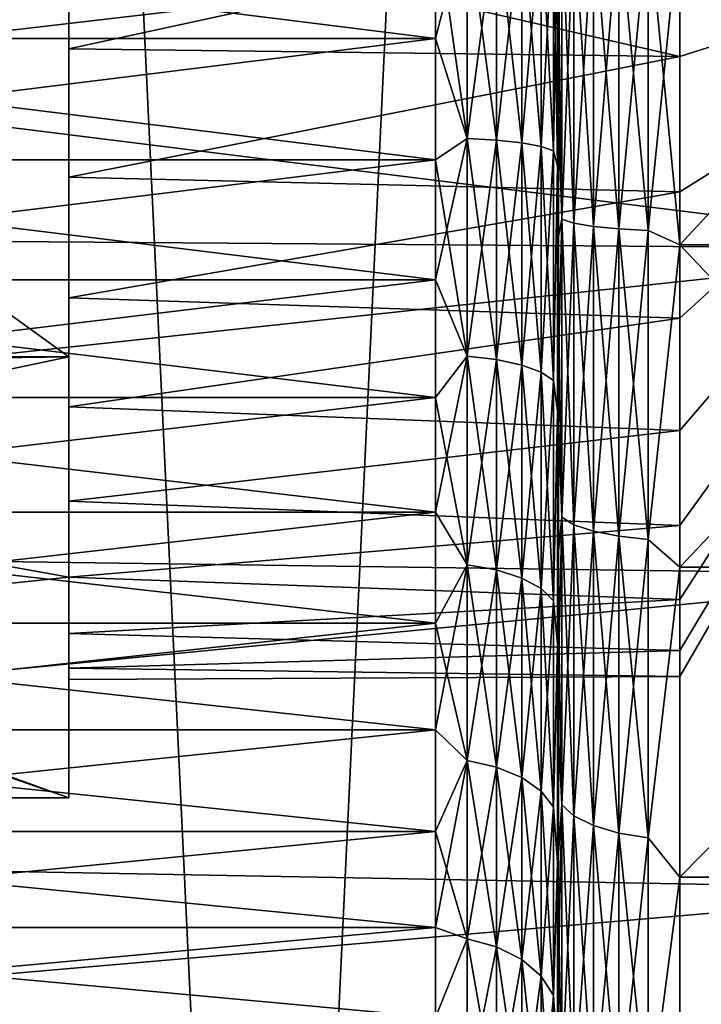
# Model space of a CAD drawing. Header units: metres. Extents: x -109 to 109, y -78 to 121.
# Tile 300 of 656: x -86.08 to -84.96, y 102.24 to 103.86. Entities that reach past the tile are written whole.
import ezdxf

# ---------------------------------------------------------------- set-up
doc = ezdxf.new("R2010")
doc.units = ezdxf.units.M
doc.layers.add('solid_508554_SW0001', color=7, linetype='CONTINUOUS')

msp = doc.modelspace()

# ---------------------------------------------------------------- linework, layer by layer
at = {"layer": 'solid_508554_SW0001'}
for points in [[(-86.160873, 109.825623, -23.301292), (-86.160873, 89.525627, -23.301289), (-85.198685, 89.525627, -22.339108)], [(-86.160873, 109.825623, -23.301292), (-85.198685, 89.525627, -22.339108), (-85.198708, 109.825623, -22.339127)], [(-85.198708, 109.825623, -41.660873), (-85.198685, 89.525627, -41.660892), (-86.160873, 89.525627, -40.698711)], [(-85.198708, 109.825623, -41.660873), (-86.160873, 89.525627, -40.698711), (-86.160873, 109.825623, -40.698708)], [(-85.198708, 109.825623, -22.339127), (-85.198685, 89.525627, -22.339108), (-84.141197, 89.525627, -21.482773)], [(-85.198708, 109.825623, -22.339127), (-84.141197, 89.525627, -21.482773), (-84.141228, 109.825623, -21.482794)], [(-84.141228, 109.825623, -42.517204), (-85.198685, 89.525627, -41.660892), (-85.198708, 109.825623, -41.660873)], [(-84.141228, 109.825623, -42.517204), (-84.141197, 89.525627, -42.517227), (-85.198685, 89.525627, -41.660892)], [(-86, 103.30394, -33.25), (-86, 104.025627, -33.25), (-88, 104.747314, -33.25)], [(-86, 104.747314, -30.75), (-86, 104.025627, -30.75), (-88, 103.30394, -30.75)], [(-86, 104.747314, -30.75), (-88, 103.30394, -30.75), (-88, 104.747314, -30.75)], [(-88, 103.30394, -33.25), (-86, 103.30394, -33.25), (-88, 104.747314, -33.25)], [(-88.879906, 103.513763, -35.967113), (-84.5, 103.480965, -35.962746), (-84.5, 104.025627, -36)], [(-88.869316, 104.025627, -36), (-88.879906, 103.513763, -35.967113), (-84.5, 104.025627, -36)], [(-88.879906, 103.513763, -28.032887), (-88.869316, 104.025627, -28), (-84.5, 103.480965, -28.037254)], [(-88.869316, 104.025627, -28), (-84.5, 104.025627, -28), (-84.5, 103.480965, -28.037254)], [(-86, 103.30394, -30.75), (-88, 103.30394, -30.75), (-86, 104.025627, -30.75)], [(-85.400002, 103.825554, -34.542141), (-87, 104.025627, -34.549999), (-85.400002, 104.025627, -34.549999)], [(-85.400002, 103.825554, -34.542141), (-87, 103.825554, -34.542141), (-87, 104.025627, -34.549999)], [(-85.400002, 104.025627, -29.450001), (-87, 104.025627, -29.450001), (-87, 103.825554, -29.457861)], [(-85.400002, 103.825554, -29.457861), (-85.400002, 104.025627, -29.450001), (-87, 103.825554, -29.457861)], [(-86, 103.808563, -33.23101), (-85, 104.025627, -33.25), (-86, 104.025627, -33.25)], [(-86, 103.30394, -33.25), (-86, 103.808563, -33.23101), (-86, 104.025627, -33.25)], [(-85, 103.795914, -30.771288), (-86, 104.025627, -30.75), (-85, 104.025627, -30.75)], [(-85, 103.795914, -30.771288), (-86, 103.808563, -30.76899), (-86, 104.025627, -30.75)], [(-86, 103.30394, -30.75), (-86, 104.025627, -30.75), (-86, 103.808563, -30.76899)], [(-85, 103.795914, -33.22871), (-85, 104.025627, -33.25), (-86, 103.808563, -33.23101)], [(-85.348236, 103.661751, -34.530788), (-85.400002, 103.825554, -34.542141), (-85.400002, 104.025627, -34.549999)], [(-85.348236, 103.661751, -34.530788), (-85.400002, 104.025627, -34.549999), (-85.348236, 104.025627, -34.556816)], [(-85.348236, 104.025627, -29.443186), (-85.400002, 104.025627, -29.450001), (-85.400002, 103.825554, -29.457861)], [(-85.348236, 103.661751, -29.46921), (-85.348236, 104.025627, -29.443186), (-85.400002, 103.825554, -29.457861)], [(-85.348236, 103.661751, -29.46921), (-85.299957, 104.025627, -29.42318), (-85.348236, 104.025627, -29.443186)], [(-85.348236, 103.661751, -29.46921), (-85.299957, 103.658905, -29.449408), (-85.299957, 104.025627, -29.42318)], [(-85.299957, 103.658905, -34.550594), (-85.348236, 104.025627, -34.556816), (-85.299957, 104.025627, -34.57682)], [(-85.348236, 103.661751, -34.530788), (-85.348236, 104.025627, -34.556816), (-85.299957, 103.658905, -34.550594)], [(-85.299957, 103.658905, -29.449408), (-85.258507, 104.025627, -29.391348), (-85.299957, 104.025627, -29.42318)], [(-85.299957, 103.658905, -29.449408), (-85.258507, 103.654373, -29.4179), (-85.258507, 104.025627, -29.391348)], [(-85.258507, 103.654373, -34.5821), (-85.299957, 104.025627, -34.57682), (-85.258507, 104.025627, -34.608654)], [(-85.299957, 103.658905, -34.550594), (-85.299957, 104.025627, -34.57682), (-85.258507, 103.654373, -34.5821)], [(-85.258507, 103.654373, -29.4179), (-85.226715, 104.025627, -29.349863), (-85.258507, 104.025627, -29.391348)], [(-85.258507, 103.654373, -29.4179), (-85.226715, 103.648476, -29.376839), (-85.226715, 104.025627, -29.349863)], [(-85.226715, 103.648476, -34.623161), (-85.258507, 104.025627, -34.608654), (-85.226715, 104.025627, -34.650135)], [(-85.258507, 103.654373, -34.5821), (-85.258507, 104.025627, -34.608654), (-85.226715, 103.648476, -34.623161)], [(-85.226715, 103.648476, -29.376839), (-85.206764, 104.025627, -29.301561), (-85.226715, 104.025627, -29.349863)], [(-85.226715, 103.648476, -29.376839), (-85.206764, 103.641602, -29.329027), (-85.206764, 104.025627, -29.301561)], [(-85.206764, 103.641602, -34.670971), (-85.226715, 104.025627, -34.650135), (-85.206764, 104.025627, -34.698437)], [(-85.226715, 103.648476, -34.623161), (-85.226715, 104.025627, -34.650135), (-85.206764, 103.641602, -34.670971)], [(-85.206764, 104.025627, -34.698437), (-85.199997, 104.025627, -34.75), (-85.199997, 103.616631, -34.719414)], [(-85.206764, 103.641602, -34.670971), (-85.206764, 104.025627, -34.698437), (-85.199997, 103.616631, -34.719414)], [(-85.206764, 103.641602, -29.329027), (-85.199997, 103.616653, -29.280581), (-85.199997, 104.025627, -29.25)], [(-85.206764, 103.641602, -29.329027), (-85.199997, 104.025627, -29.25), (-85.206764, 104.025627, -29.301561)], [(-85.199997, 103.616653, -29.280581), (-85.199997, 103.759346, -28.259468), (-85.199997, 104.025627, -28.25)], [(-85.193237, 104.025627, -28.198439), (-85.199997, 104.025627, -28.25), (-85.199997, 103.759346, -28.259468)], [(-85.199997, 104.025627, -29.25), (-85.199997, 103.616653, -29.280581), (-85.199997, 104.025627, -28.25)], [(-85.193237, 103.529419, -28.230961), (-85.193237, 104.025627, -28.198439), (-85.199997, 103.759346, -28.259468)], [(-85.199997, 104.025627, -34.75), (-85.199997, 104.025627, -35.75), (-85.199997, 103.759354, -35.740532)], [(-85.193237, 103.529419, -35.769039), (-85.199997, 103.759354, -35.740532), (-85.199997, 104.025627, -35.75)], [(-85.199997, 103.616631, -34.719414), (-85.199997, 104.025627, -34.75), (-85.199997, 103.759354, -35.740532)], [(-85.193237, 103.529419, -35.769039), (-85.199997, 104.025627, -35.75), (-85.193237, 104.025627, -35.801563)], [(-85.193237, 103.529419, -28.230961), (-85.173286, 104.025627, -28.150137), (-85.193237, 104.025627, -28.198439)], [(-85.193237, 103.529419, -28.230961), (-85.173286, 103.523117, -28.183073), (-85.173286, 104.025627, -28.150137)], [(-85.173286, 103.523117, -35.816929), (-85.193237, 104.025627, -35.801563), (-85.173286, 104.025627, -35.849865)], [(-85.193237, 103.529419, -35.769039), (-85.193237, 104.025627, -35.801563), (-85.173286, 103.523117, -35.816929)], [(-85.173286, 103.523117, -28.183073), (-85.141495, 104.025627, -28.108652), (-85.173286, 104.025627, -28.150137)], [(-85.173286, 103.523117, -28.183073), (-85.141495, 103.5177, -28.141943), (-85.141495, 104.025627, -28.108652)], [(-85.141495, 103.5177, -35.858055), (-85.173286, 104.025627, -35.849865), (-85.141495, 104.025627, -35.891346)], [(-85.173286, 103.523117, -35.816929), (-85.173286, 104.025627, -35.849865), (-85.141495, 103.5177, -35.858055)], [(-85.141495, 103.5177, -28.141943), (-85.100044, 104.025627, -28.07682), (-85.141495, 104.025627, -28.108652)], [(-85.141495, 103.5177, -28.141943), (-85.100044, 103.51355, -28.110384), (-85.100044, 104.025627, -28.07682)], [(-85.100044, 103.51355, -35.889614), (-85.141495, 104.025627, -35.891346), (-85.100044, 104.025627, -35.92318)], [(-85.141495, 103.5177, -35.858055), (-85.141495, 104.025627, -35.891346), (-85.100044, 103.51355, -35.889614)], [(-85.100044, 103.51355, -28.110384), (-85.051765, 104.025627, -28.056814), (-85.100044, 104.025627, -28.07682)], [(-85.100044, 103.51355, -28.110384), (-85.051765, 103.510941, -28.090549), (-85.051765, 104.025627, -28.056814)], [(-85.051765, 103.510941, -35.909451), (-85.100044, 104.025627, -35.92318), (-85.051765, 104.025627, -35.943184)], [(-85.100044, 103.51355, -35.889614), (-85.100044, 104.025627, -35.92318), (-85.051765, 103.510941, -35.909451)], [(-85.051765, 103.510941, -28.090549), (-85, 103.48777, -28.08679), (-85, 104.025627, -28.049999)], [(-85.051765, 103.510941, -28.090549), (-85, 104.025627, -28.049999), (-85.051765, 104.025627, -28.056814)], [(-85.051765, 104.025627, -35.943184), (-85, 104.025627, -35.950001), (-85, 103.48777, -35.913208)], [(-85.051765, 103.510941, -35.909451), (-85.051765, 104.025627, -35.943184), (-85, 103.48777, -35.913208)], [(-85, 103.48777, -28.08679), (-84.5, 104.025627, -28.049999), (-85, 104.025627, -28.049999)], [(-85, 103.48777, -28.08679), (-84.5, 103.48777, -28.08679), (-84.5, 104.025627, -28.049999)], [(-85, 104.025627, -35.950001), (-84.5, 104.025627, -35.950001), (-84.5, 103.48777, -35.913208)], [(-85, 103.48777, -35.913208), (-85, 104.025627, -35.950001), (-84.5, 103.48777, -35.913208)], [(-85, 103.795914, -30.771288), (-85, 104.025627, -30.75), (-84.278313, 104.025627, -32)], [(-85, 103.795914, -33.22871), (-84.278313, 104.025627, -32), (-85, 104.025627, -33.25)], [(-85, 103.574051, -33.165581), (-84.278313, 104.025627, -32), (-85, 103.795914, -33.22871)], [(-85, 103.367577, -33.062763), (-84.278313, 104.025627, -32), (-85, 103.574051, -33.165581)], [(-85, 103.183502, -32.923756), (-84.278313, 104.025627, -32), (-85, 103.367577, -33.062763)], [(-85, 103.028091, -32.753281), (-84.278313, 104.025627, -32), (-85, 103.183502, -32.923756)], [(-85, 102.906662, -32.557152), (-84.278313, 104.025627, -32), (-85, 103.028091, -32.753281)], [(-85, 102.823334, -32.342056), (-84.278313, 104.025627, -32), (-85, 102.906662, -32.557152)], [(-85, 102.78096, -32.115326), (-84.278313, 104.025627, -32), (-85, 102.823334, -32.342056)], [(-85, 102.78096, -31.884674), (-84.278313, 104.025627, -32), (-85, 102.78096, -32.115326)], [(-85, 102.823334, -31.657944), (-84.278313, 104.025627, -32), (-85, 102.78096, -31.884674)], [(-85, 102.906662, -31.44285), (-84.278313, 104.025627, -32), (-85, 102.823334, -31.657944)], [(-85, 103.028091, -31.246721), (-84.278313, 104.025627, -32), (-85, 102.906662, -31.44285)], [(-85, 103.183502, -31.076244), (-84.278313, 104.025627, -32), (-85, 103.028091, -31.246721)], [(-85, 103.367577, -30.937235), (-84.278313, 104.025627, -32), (-85, 103.183502, -31.076244)], [(-85, 103.574051, -30.834419), (-84.278313, 104.025627, -32), (-85, 103.367577, -30.937235)], [(-85, 103.795914, -30.771288), (-84.278313, 104.025627, -32), (-85, 103.574051, -30.834419)], [(-85.400002, 103.626717, -34.518604), (-87, 103.626717, -34.518604), (-87, 103.825554, -34.542141)], [(-85.400002, 103.825554, -34.542141), (-85.400002, 103.626717, -34.518604), (-87, 103.825554, -34.542141)], [(-85.400002, 103.825554, -29.457861), (-87, 103.825554, -29.457861), (-87, 103.626717, -29.481396)], [(-85.400002, 103.626717, -29.481396), (-85.400002, 103.825554, -29.457861), (-87, 103.626717, -29.481396)], [(-85.348236, 103.661751, -29.46921), (-85.400002, 103.825554, -29.457861), (-85.400002, 103.626717, -29.481396)], [(-85.348236, 103.661751, -34.530788), (-85.400002, 103.626717, -34.518604), (-85.400002, 103.825554, -34.542141)], [(-85, 103.795914, -30.771288), (-86, 103.598099, -30.825384), (-86, 103.808563, -30.76899)], [(-86, 103.30394, -30.75), (-86, 103.808563, -30.76899), (-86, 103.598099, -30.825384)], [(-85, 103.795914, -33.22871), (-86, 103.808563, -33.23101), (-86, 103.598099, -33.174614)], [(-86, 103.30394, -33.25), (-86, 103.598099, -33.174614), (-86, 103.808563, -33.23101)], [(-85, 103.795914, -30.771288), (-85, 103.574051, -30.834419), (-86, 103.598099, -30.825384)], [(-85, 103.574051, -33.165581), (-85, 103.795914, -33.22871), (-86, 103.598099, -33.174614)], [(-85.199997, 103.616631, -34.719414), (-85.199997, 103.759354, -35.740532), (-85.199997, 103.493507, -35.712051)], [(-85.193237, 103.529419, -35.769039), (-85.199997, 103.493507, -35.712051), (-85.199997, 103.759354, -35.740532)], [(-85.199997, 103.616653, -29.280581), (-85.199997, 103.493507, -28.287947), (-85.199997, 103.759346, -28.259468)], [(-85.193237, 103.529419, -28.230961), (-85.199997, 103.759346, -28.259468), (-85.199997, 103.493507, -28.287947)], [(-85.348236, 103.661751, -29.46921), (-85.400002, 103.626717, -29.481396), (-85.400002, 103.430336, -29.520456)], [(-85.348236, 103.661751, -29.46921), (-85.400002, 103.430336, -29.520456), (-85.348236, 103.30529, -29.546755)], [(-85.348236, 103.30529, -34.453247), (-85.400002, 103.626717, -34.518604), (-85.348236, 103.661751, -34.530788)], [(-85.348236, 103.661751, -34.530788), (-85.299957, 103.658905, -34.550594), (-85.299957, 103.299652, -34.472443)], [(-85.348236, 103.30529, -34.453247), (-85.348236, 103.661751, -34.530788), (-85.299957, 103.299652, -34.472443)], [(-85.348236, 103.661751, -29.46921), (-85.348236, 103.30529, -29.546755), (-85.299957, 103.658905, -29.449408)], [(-85.348236, 103.30529, -29.546755), (-85.299957, 103.299652, -29.527557), (-85.299957, 103.658905, -29.449408)], [(-85.299957, 103.658905, -34.550594), (-85.258507, 103.654373, -34.5821), (-85.258507, 103.29068, -34.502983)], [(-85.299957, 103.299652, -34.472443), (-85.299957, 103.658905, -34.550594), (-85.258507, 103.29068, -34.502983)], [(-85.299957, 103.658905, -29.449408), (-85.299957, 103.299652, -29.527557), (-85.258507, 103.654373, -29.4179)], [(-85.299957, 103.299652, -29.527557), (-85.258507, 103.29068, -29.497017), (-85.258507, 103.654373, -29.4179)], [(-85.258507, 103.654373, -34.5821), (-85.226715, 103.648476, -34.623161), (-85.226715, 103.278999, -34.542786)], [(-85.258507, 103.29068, -34.502983), (-85.258507, 103.654373, -34.5821), (-85.226715, 103.278999, -34.542786)], [(-85.258507, 103.654373, -29.4179), (-85.258507, 103.29068, -29.497017), (-85.226715, 103.648476, -29.376839)], [(-85.258507, 103.29068, -29.497017), (-85.226715, 103.278999, -29.457212), (-85.226715, 103.648476, -29.376839)], [(-85.226715, 103.648476, -34.623161), (-85.206764, 103.641602, -34.670971), (-85.206764, 103.265388, -34.589134)], [(-85.226715, 103.278999, -34.542786), (-85.226715, 103.648476, -34.623161), (-85.206764, 103.265388, -34.589134)], [(-85.226715, 103.648476, -29.376839), (-85.226715, 103.278999, -29.457212), (-85.206764, 103.641602, -29.329027)], [(-85.226715, 103.278999, -29.457212), (-85.206764, 103.265388, -29.410868), (-85.206764, 103.641602, -29.329027)], [(-85.206764, 103.265388, -34.589134), (-85.206764, 103.641602, -34.670971), (-85.199997, 103.616631, -34.719414)], [(-85.206764, 103.641602, -29.329027), (-85.206764, 103.265388, -29.410868), (-85.199997, 103.616653, -29.280581)], [(-85.400002, 103.430336, -34.479542), (-87, 103.430336, -34.479542), (-87, 103.626717, -34.518604)], [(-85.400002, 103.626717, -34.518604), (-85.400002, 103.430336, -34.479542), (-87, 103.626717, -34.518604)], [(-85.400002, 103.626717, -29.481396), (-87, 103.626717, -29.481396), (-87, 103.430336, -29.520456)], [(-85.400002, 103.430336, -29.520456), (-85.400002, 103.626717, -29.481396), (-87, 103.430336, -29.520456)], [(-85.348236, 103.30529, -34.453247), (-85.400002, 103.430336, -34.479542), (-85.400002, 103.626717, -34.518604)], [(-85.206764, 103.265388, -29.410868), (-85.199997, 103.215607, -29.372004), (-85.199997, 103.616653, -29.280581)], [(-85.206764, 103.265388, -34.589134), (-85.199997, 103.616631, -34.719414), (-85.199997, 103.215584, -34.627991)], [(-85.199997, 103.616653, -29.280581), (-85.199997, 103.215607, -29.372004), (-85.199997, 103.493507, -28.287947)], [(-85.199997, 103.616631, -34.719414), (-85.199997, 103.493507, -35.712051), (-85.199997, 103.229897, -35.6646)], [(-85.199997, 103.215584, -34.627991), (-85.199997, 103.616631, -34.719414), (-85.199997, 103.229897, -35.6646)], [(-85, 103.574051, -30.834419), (-86, 103.400627, -30.917469), (-86, 103.598099, -30.825384)], [(-86, 103.30394, -30.75), (-86, 103.598099, -30.825384), (-86, 103.400627, -30.917469)], [(-85, 103.574051, -33.165581), (-86, 103.598099, -33.174614), (-86, 103.400627, -33.082531)], [(-86, 103.30394, -33.25), (-86, 103.400627, -33.082531), (-86, 103.598099, -33.174614)], [(-85, 103.574051, -30.834419), (-85, 103.367577, -30.937235), (-86, 103.400627, -30.917469)], [(-85, 103.367577, -33.062763), (-85, 103.574051, -33.165581), (-86, 103.400627, -33.082531)], [(-85.193237, 103.529419, -28.230961), (-85.199997, 103.493507, -28.287947), (-85.199997, 103.229889, -28.3354)], [(-85.193237, 103.529419, -28.230961), (-85.199997, 103.229889, -28.3354), (-85.193237, 103.04171, -28.327974)], [(-85.193237, 103.04171, -35.672028), (-85.199997, 103.493507, -35.712051), (-85.193237, 103.529419, -35.769039)], [(-85.193237, 103.529419, -35.769039), (-85.173286, 103.523117, -35.816929), (-85.173286, 103.029205, -35.718681)], [(-85.193237, 103.04171, -35.672028), (-85.193237, 103.529419, -35.769039), (-85.173286, 103.029205, -35.718681)], [(-85.193237, 103.529419, -28.230961), (-85.193237, 103.04171, -28.327974), (-85.173286, 103.523117, -28.183073)], [(-85.193237, 103.04171, -28.327974), (-85.173286, 103.029205, -28.281317), (-85.173286, 103.523117, -28.183073)], [(-85.173286, 103.523117, -35.816929), (-85.141495, 103.5177, -35.858055), (-85.141495, 103.018471, -35.758755)], [(-85.173286, 103.029205, -35.718681), (-85.173286, 103.523117, -35.816929), (-85.141495, 103.018471, -35.758755)], [(-85.173286, 103.523117, -28.183073), (-85.173286, 103.029205, -28.281317), (-85.141495, 103.5177, -28.141943)], [(-88.879906, 103.513763, -35.967113), (-88.911133, 103.007668, -35.868301), (-84.5, 103.480965, -35.962746)], [(-88.911133, 103.007675, -28.131697), (-88.879906, 103.513763, -28.032887), (-84.5, 103.480965, -28.037254)], [(-85.173286, 103.029205, -28.281317), (-85.141495, 103.018471, -28.241247), (-85.141495, 103.5177, -28.141943)], [(-85.141495, 103.5177, -35.858055), (-85.100044, 103.51355, -35.889614), (-85.100044, 103.010231, -35.789501)], [(-85.141495, 103.018471, -35.758755), (-85.141495, 103.5177, -35.858055), (-85.100044, 103.010231, -35.789501)], [(-85.141495, 103.5177, -28.141943), (-85.141495, 103.018471, -28.241247), (-85.100044, 103.51355, -28.110384)], [(-85.141495, 103.018471, -28.241247), (-85.100044, 103.010231, -28.210501), (-85.100044, 103.51355, -28.110384)], [(-85.100044, 103.51355, -35.889614), (-85.051765, 103.510941, -35.909451), (-85.051765, 103.005051, -35.808823)], [(-85.100044, 103.010231, -35.789501), (-85.100044, 103.51355, -35.889614), (-85.051765, 103.005051, -35.808823)], [(-85.100044, 103.51355, -28.110384), (-85.100044, 103.010231, -28.210501), (-85.051765, 103.510941, -28.090549)], [(-85.100044, 103.010231, -28.210501), (-85.051765, 103.005051, -28.191175), (-85.051765, 103.510941, -28.090549)], [(-85.051765, 103.005051, -35.808823), (-85.051765, 103.510941, -35.909451), (-85, 103.48777, -35.913208)], [(-85.051765, 103.510941, -28.090549), (-85.051765, 103.005051, -28.191175), (-85, 103.48777, -28.08679)], [(-85.199997, 103.215607, -29.372004), (-85.199997, 103.229889, -28.3354), (-85.199997, 103.493507, -28.287947)], [(-85.193237, 103.04171, -35.672028), (-85.199997, 103.229897, -35.6646), (-85.199997, 103.493507, -35.712051)], [(-85.051765, 103.005051, -35.808823), (-85, 103.48777, -35.913208), (-85, 102.95993, -35.803524)], [(-85.051765, 103.005051, -28.191175), (-85, 102.95993, -28.196478), (-85, 103.48777, -28.08679)], [(-85, 102.95993, -28.196478), (-84.5, 102.95993, -28.196478), (-84.5, 103.48777, -28.08679)], [(-85, 103.48777, -28.08679), (-85, 102.95993, -28.196478), (-84.5, 103.48777, -28.08679)], [(-85, 103.48777, -35.913208), (-84.5, 103.48777, -35.913208), (-84.5, 102.95993, -35.803524)], [(-85, 102.95993, -35.803524), (-85, 103.48777, -35.913208), (-84.5, 102.95993, -35.803524)], [(-88.911133, 103.007668, -35.868301), (-84.5, 102.946449, -35.851673), (-84.5, 103.480965, -35.962746)], [(-88.911133, 103.007675, -28.131697), (-84.5, 103.480965, -28.037254), (-84.5, 102.946449, -28.148327)], [(-85.400002, 103.237633, -34.425194), (-87, 103.237633, -34.425194), (-87, 103.430336, -34.479542)], [(-85.400002, 103.430336, -34.479542), (-85.400002, 103.237633, -34.425194), (-87, 103.430336, -34.479542)], [(-85.400002, 103.430336, -29.520456), (-87, 103.430336, -29.520456), (-87, 103.237633, -29.574806)], [(-85.400002, 103.237633, -29.574806), (-85.400002, 103.430336, -29.520456), (-87, 103.237633, -29.574806)], [(-85.348236, 103.30529, -29.546755), (-85.400002, 103.430336, -29.520456), (-85.400002, 103.237633, -29.574806)], [(-85.348236, 103.30529, -34.453247), (-85.400002, 103.237633, -34.425194), (-85.400002, 103.430336, -34.479542)], [(-85, 103.367577, -30.937235), (-86, 103.222137, -31.042444), (-86, 103.400627, -30.917469)], [(-86, 103.30394, -30.75), (-86, 103.400627, -30.917469), (-86, 103.222137, -31.042444)], [(-85, 103.367577, -33.062763), (-86, 103.400627, -33.082531), (-86, 103.222137, -32.957554)], [(-86, 103.30394, -33.25), (-86, 103.222137, -32.957554), (-86, 103.400627, -33.082531)], [(-85, 103.367577, -30.937235), (-85, 103.183502, -31.076244), (-86, 103.222137, -31.042444)], [(-85, 103.183502, -32.923756), (-85, 103.367577, -33.062763), (-86, 103.222137, -32.957554)], [(-86, 103.30394, -30.75), (-86, 102.943092, -31.375), (-89.4254, 102.582253, -32)], [(-86, 103.30394, -30.75), (-89.4254, 102.582253, -32), (-88, 103.275627, -30.799038)], [(-88, 103.30394, -33.25), (-86, 102.582253, -32), (-86, 102.943092, -32.625)], [(-88, 103.30394, -33.25), (-86, 102.943092, -32.625), (-86, 103.30394, -33.25)], [(-88, 103.275627, -33.200962), (-86, 102.582253, -32), (-88, 103.30394, -33.25)], [(-86, 103.30394, -30.75), (-88, 103.275627, -30.799038), (-88, 103.30394, -30.75)], [(-86, 103.30394, -30.75), (-86, 103.222137, -31.042444), (-86, 103.068069, -31.196516)], [(-86, 103.30394, -30.75), (-86, 103.068069, -31.196516), (-86, 102.943092, -31.375)], [(-86, 103.30394, -33.25), (-86, 102.943092, -32.625), (-86, 103.068069, -32.803486)], [(-86, 103.30394, -33.25), (-86, 103.068069, -32.803486), (-86, 103.222137, -32.957554)], [(-85.348236, 103.30529, -29.546755), (-85.400002, 103.237633, -29.574806), (-85.400002, 103.049782, -29.644108)], [(-85.348236, 103.30529, -29.546755), (-85.400002, 103.049782, -29.644108), (-85.348236, 102.963486, -29.67424)], [(-85.348236, 102.963486, -34.32576), (-85.400002, 103.237633, -34.425194), (-85.348236, 103.30529, -34.453247)], [(-85.348236, 103.30529, -34.453247), (-85.299957, 103.299652, -34.472443), (-85.299957, 102.955177, -34.34396)], [(-85.348236, 102.963486, -34.32576), (-85.348236, 103.30529, -34.453247), (-85.299957, 102.955177, -34.34396)], [(-85.348236, 103.30529, -29.546755), (-85.348236, 102.963486, -29.67424), (-85.299957, 103.299652, -29.527557)], [(-85.348236, 102.963486, -29.67424), (-85.299957, 102.955177, -29.65604), (-85.299957, 103.299652, -29.527557)], [(-85.299957, 103.299652, -34.472443), (-85.258507, 103.29068, -34.502983), (-85.258507, 102.941956, -34.372913)], [(-85.299957, 102.955177, -34.34396), (-85.299957, 103.299652, -34.472443), (-85.258507, 102.941956, -34.372913)], [(-85.299957, 103.299652, -29.527557), (-85.299957, 102.955177, -29.65604), (-85.258507, 103.29068, -29.497017)], [(-85.299957, 102.955177, -29.65604), (-85.258507, 102.941956, -29.627087), (-85.258507, 103.29068, -29.497017)], [(-85.258507, 103.29068, -34.502983), (-85.226715, 103.278999, -34.542786), (-85.226715, 102.924721, -34.410648)], [(-85.258507, 102.941956, -34.372913), (-85.258507, 103.29068, -34.502983), (-85.226715, 102.924721, -34.410648)], [(-85.258507, 103.29068, -29.497017), (-85.258507, 102.941956, -29.627087), (-85.226715, 103.278999, -29.457212)], [(-85.258507, 102.941956, -29.627087), (-85.226715, 102.924721, -29.589352), (-85.226715, 103.278999, -29.457212)], [(-85.226715, 103.278999, -34.542786), (-85.206764, 103.265388, -34.589134), (-85.206764, 102.904655, -34.454586)], [(-85.226715, 102.924721, -34.410648), (-85.226715, 103.278999, -34.542786), (-85.206764, 102.904655, -34.454586)], [(-85.226715, 103.278999, -29.457212), (-85.226715, 102.924721, -29.589352), (-85.206764, 103.265388, -29.410868)], [(-88, 103.275627, -33.200962), (-89.4254, 102.582253, -32), (-86, 102.582253, -32)], [(-85.226715, 102.924721, -29.589352), (-85.206764, 102.904655, -29.545414), (-85.206764, 103.265388, -29.410868)], [(-85.206764, 102.904655, -34.454586), (-85.206764, 103.265388, -34.589134), (-85.199997, 103.215584, -34.627991)], [(-85.206764, 103.265388, -29.410868), (-85.206764, 102.904655, -29.545414), (-85.199997, 103.215607, -29.372004)], [(-85.400002, 103.049782, -34.355892), (-87, 103.049782, -34.355892), (-87, 103.237633, -34.425194)], [(-85.400002, 103.237633, -34.425194), (-85.400002, 103.049782, -34.355892), (-87, 103.237633, -34.425194)], [(-85.400002, 103.237633, -29.574806), (-87, 103.237633, -29.574806), (-87, 103.049782, -29.644108)], [(-85.400002, 103.049782, -29.644108), (-85.400002, 103.237633, -29.574806), (-87, 103.049782, -29.644108)], [(-85.348236, 102.963486, -34.32576), (-85.400002, 103.049782, -34.355892), (-85.400002, 103.237633, -34.425194)], [(-85.199997, 103.215584, -34.627991), (-85.199997, 103.229897, -35.6646), (-85.199997, 102.970284, -35.598434)], [(-85.193237, 103.04171, -35.672028), (-85.199997, 102.970284, -35.598434), (-85.199997, 103.229897, -35.6646)], [(-85.199997, 103.215607, -29.372004), (-85.199997, 102.970276, -28.401564), (-85.199997, 103.229889, -28.3354)], [(-85.193237, 103.04171, -28.327974), (-85.199997, 103.229889, -28.3354), (-85.199997, 102.970276, -28.401564)], [(-85, 103.183502, -31.076244), (-86, 103.068069, -31.196516), (-86, 103.222137, -31.042444)], [(-85, 103.183502, -32.923756), (-86, 103.222137, -32.957554), (-86, 103.068069, -32.803486)], [(-85.206764, 102.904655, -29.545414), (-85.199997, 102.832985, -29.522078), (-85.199997, 103.215607, -29.372004)], [(-85.206764, 102.904655, -34.454586), (-85.199997, 103.215584, -34.627991), (-85.199997, 102.832962, -34.477913)], [(-85.199997, 103.215607, -29.372004), (-85.199997, 102.832985, -29.522078), (-85.199997, 102.970276, -28.401564)], [(-85.199997, 102.832962, -34.477913), (-85.199997, 103.215584, -34.627991), (-85.199997, 102.970284, -35.598434)], [(-85, 103.183502, -31.076244), (-85, 103.028091, -31.246721), (-86, 103.068069, -31.196516)], [(-85, 103.028091, -32.753281), (-85, 103.183502, -32.923756), (-86, 103.068069, -32.803486)], [(-85, 103.028091, -31.246721), (-86, 102.943092, -31.375), (-86, 103.068069, -31.196516)], [(-85, 103.028091, -32.753281), (-86, 103.068069, -32.803486), (-86, 102.943092, -32.625)], [(-85.400002, 102.867943, -34.272064), (-87, 102.867943, -34.272064), (-87, 103.049782, -34.355892)], [(-85.400002, 103.049782, -34.355892), (-85.400002, 102.867943, -34.272064), (-87, 103.049782, -34.355892)], [(-85.400002, 103.049782, -29.644108), (-87, 103.049782, -29.644108), (-87, 102.867943, -29.727936)], [(-85.400002, 102.867943, -29.727936), (-85.400002, 103.049782, -29.644108), (-87, 102.867943, -29.727936)], [(-85.348236, 102.963486, -29.67424), (-85.400002, 103.049782, -29.644108), (-85.400002, 102.867943, -29.727936)], [(-85.348236, 102.963486, -34.32576), (-85.400002, 102.867943, -34.272064), (-85.400002, 103.049782, -34.355892)], [(-85.193237, 103.04171, -28.327974), (-85.199997, 102.970276, -28.401564), (-85.199997, 102.716225, -28.486032)], [(-85.193237, 103.04171, -28.327974), (-85.199997, 102.716225, -28.486032), (-85.193237, 102.570831, -28.487816)], [(-85.193237, 102.570831, -35.512184), (-85.199997, 102.970284, -35.598434), (-85.193237, 103.04171, -35.672028)], [(-85.193237, 103.04171, -35.672028), (-85.173286, 103.029205, -35.718681), (-85.173286, 102.552345, -35.556812)], [(-85.193237, 102.570831, -35.512184), (-85.193237, 103.04171, -35.672028), (-85.173286, 102.552345, -35.556812)], [(-85.193237, 103.04171, -28.327974), (-85.193237, 102.570831, -28.487816), (-85.173286, 103.029205, -28.281317)], [(-85, 103.028091, -31.246721), (-85, 102.906662, -31.44285), (-86, 102.943092, -31.375)], [(-85, 102.906662, -32.557152), (-85, 103.028091, -32.753281), (-86, 102.943092, -32.625)], [(-85.193237, 102.570831, -28.487816), (-85.173286, 102.552345, -28.44319), (-85.173286, 103.029205, -28.281317)], [(-85.173286, 103.029205, -35.718681), (-85.141495, 103.018471, -35.758755), (-85.141495, 102.536469, -35.595135)], [(-85.173286, 102.552345, -35.556812), (-85.173286, 103.029205, -35.718681), (-85.141495, 102.536469, -35.595135)], [(-85.173286, 103.029205, -28.281317), (-85.173286, 102.552345, -28.44319), (-85.141495, 103.018471, -28.241247)], [(-88.961327, 102.514099, -28.296583), (-88.911133, 103.007675, -28.131697), (-84.5, 102.946449, -28.148327)], [(-88.911133, 103.007668, -35.868301), (-88.961327, 102.514091, -35.703415), (-84.5, 102.946449, -35.851673)], [(-85.173286, 102.552345, -28.44319), (-85.141495, 102.536469, -28.404863), (-85.141495, 103.018471, -28.241247)], [(-85.141495, 103.018471, -35.758755), (-85.100044, 103.010231, -35.789501), (-85.100044, 102.524292, -35.624546)], [(-85.141495, 102.536469, -35.595135), (-85.141495, 103.018471, -35.758755), (-85.100044, 102.524292, -35.624546)], [(-85.141495, 103.018471, -28.241247), (-85.141495, 102.536469, -28.404863), (-85.100044, 103.010231, -28.210501)], [(-85.141495, 102.536469, -28.404863), (-85.100044, 102.524292, -28.375456), (-85.100044, 103.010231, -28.210501)], [(-85.100044, 103.010231, -35.789501), (-85.051765, 103.005051, -35.808823), (-85.051765, 102.516632, -35.643028)], [(-85.100044, 102.524292, -35.624546), (-85.100044, 103.010231, -35.789501), (-85.051765, 102.516632, -35.643028)], [(-85.100044, 103.010231, -28.210501), (-85.100044, 102.524292, -28.375456), (-85.051765, 103.005051, -28.191175)], [(-85.100044, 102.524292, -28.375456), (-85.051765, 102.516632, -28.356972), (-85.051765, 103.005051, -28.191175)], [(-85.051765, 102.516632, -35.643028), (-85.051765, 103.005051, -35.808823), (-85, 102.95993, -35.803524)], [(-85.051765, 103.005051, -28.191175), (-85.051765, 102.516632, -28.356972), (-85, 102.95993, -28.196478)], [(-85.348236, 102.963486, -29.67424), (-85.400002, 102.867943, -29.727936), (-85.400002, 102.693253, -29.825771)], [(-85.348236, 102.963486, -29.67424), (-85.400002, 102.693253, -29.825771), (-85.348236, 102.643311, -29.84907)], [(-85.348236, 102.643311, -34.150928), (-85.400002, 102.867943, -34.272064), (-85.348236, 102.963486, -34.32576)], [(-85.348236, 102.963486, -34.32576), (-85.299957, 102.955177, -34.34396), (-85.299957, 102.632492, -34.167759)], [(-85.348236, 102.643311, -34.150928), (-85.348236, 102.963486, -34.32576), (-85.299957, 102.632492, -34.167759)], [(-85.348236, 102.963486, -29.67424), (-85.348236, 102.643311, -29.84907), (-85.299957, 102.955177, -29.65604)], [(-85.199997, 102.832962, -34.477913), (-85.199997, 102.970284, -35.598434), (-85.199997, 102.716225, -35.513969)], [(-85.193237, 102.570831, -35.512184), (-85.199997, 102.716225, -35.513969), (-85.199997, 102.970284, -35.598434)], [(-85.199997, 102.832985, -29.522078), (-85.199997, 102.716225, -28.486032), (-85.199997, 102.970276, -28.401564)], [(-85.051765, 102.516632, -35.643028), (-85, 102.95993, -35.803524), (-85, 102.451942, -35.622982)], [(-85.051765, 102.516632, -28.356972), (-85, 102.451942, -28.377016), (-85, 102.95993, -28.196478)], [(-85, 102.451942, -28.377016), (-84.5, 102.451935, -28.377016), (-84.5, 102.95993, -28.196478)], [(-85, 102.95993, -28.196478), (-85, 102.451942, -28.377016), (-84.5, 102.95993, -28.196478)], [(-85, 102.451942, -35.622982), (-84.5, 102.95993, -35.803524), (-84.5, 102.451935, -35.622982)], [(-85, 102.451942, -35.622982), (-85, 102.95993, -35.803524), (-84.5, 102.95993, -35.803524)], [(-86, 102.582253, -32), (-89.4254, 102.582253, -32), (-86, 102.943092, -31.375)], [(-88.961327, 102.514091, -35.703415), (-84.5, 102.432037, -35.66885), (-84.5, 102.946449, -35.851673)], [(-88.961327, 102.514099, -28.296583), (-84.5, 102.946449, -28.148327), (-84.5, 102.432037, -28.331148)], [(-85, 102.906662, -31.44285), (-86, 102.851013, -31.572475), (-86, 102.943092, -31.375)], [(-86, 102.582253, -32), (-86, 102.943092, -31.375), (-86, 102.851013, -31.572475)], [(-85, 102.906662, -32.557152), (-86, 102.943092, -32.625), (-86, 102.851013, -32.427525)], [(-86, 102.582253, -32), (-86, 102.851013, -32.427525), (-86, 102.943092, -32.625)], [(-85.348236, 102.643311, -29.84907), (-85.299957, 102.632492, -29.832241), (-85.299957, 102.955177, -29.65604)], [(-85.299957, 102.955177, -34.34396), (-85.258507, 102.941956, -34.372913), (-85.258507, 102.61528, -34.194538)], [(-85.299957, 102.632492, -34.167759), (-85.299957, 102.955177, -34.34396), (-85.258507, 102.61528, -34.194538)], [(-85.299957, 102.955177, -29.65604), (-85.299957, 102.632492, -29.832241), (-85.258507, 102.941956, -29.627087)], [(-85.299957, 102.632492, -29.832241), (-85.258507, 102.61528, -29.805462), (-85.258507, 102.941956, -29.627087)], [(-85.258507, 102.941956, -34.372913), (-85.226715, 102.924721, -34.410648), (-85.226715, 102.592857, -34.229435)], [(-85.258507, 102.61528, -34.194538), (-85.258507, 102.941956, -34.372913), (-85.226715, 102.592857, -34.229435)], [(-85.258507, 102.941956, -29.627087), (-85.258507, 102.61528, -29.805462), (-85.226715, 102.924721, -29.589352)], [(-85.258507, 102.61528, -29.805462), (-85.226715, 102.592857, -29.770563), (-85.226715, 102.924721, -29.589352)], [(-85.226715, 102.924721, -34.410648), (-85.206764, 102.904655, -34.454586), (-85.206764, 102.566742, -34.270069)], [(-85.226715, 102.592857, -34.229435), (-85.226715, 102.924721, -34.410648), (-85.206764, 102.566742, -34.270069)], [(-85.226715, 102.924721, -29.589352), (-85.226715, 102.592857, -29.770563), (-85.206764, 102.904655, -29.545414)], [(-85, 102.906662, -31.44285), (-85, 102.823334, -31.657944), (-86, 102.851013, -31.572475)], [(-85, 102.823334, -32.342056), (-85, 102.906662, -32.557152), (-86, 102.851013, -32.427525)], [(-85.226715, 102.592857, -29.770563), (-85.206764, 102.566742, -29.729929), (-85.206764, 102.904655, -29.545414)], [(-85.206764, 102.566742, -34.270069), (-85.206764, 102.904655, -34.454586), (-85.199997, 102.832962, -34.477913)], [(-85.206764, 102.904655, -29.545414), (-85.206764, 102.566742, -29.729929), (-85.199997, 102.832985, -29.522078)], [(-85.400002, 102.693253, -34.174229), (-87, 102.693253, -34.174229), (-87, 102.867943, -34.272064)], [(-85.400002, 102.867943, -34.272064), (-85.400002, 102.693253, -34.174229), (-87, 102.867943, -34.272064)], [(-85.400002, 102.867943, -29.727936), (-87, 102.867943, -29.727936), (-87, 102.693253, -29.825771)], [(-85.400002, 102.693253, -29.825771), (-85.400002, 102.867943, -29.727936), (-87, 102.693253, -29.825771)], [(-85.348236, 102.643311, -34.150928), (-85.400002, 102.693253, -34.174229), (-85.400002, 102.867943, -34.272064)], [(-85, 102.823334, -31.657944), (-86, 102.794617, -31.78294), (-86, 102.851013, -31.572475)], [(-86, 102.582253, -32), (-86, 102.851013, -31.572475), (-86, 102.794617, -31.78294)], [(-85, 102.823334, -32.342056), (-86, 102.851013, -32.427525), (-86, 102.794617, -32.21706)], [(-86, 102.582253, -32), (-86, 102.794617, -32.21706), (-86, 102.851013, -32.427525)], [(-85.206764, 102.566742, -29.729929), (-85.199997, 102.476906, -29.727564), (-85.199997, 102.832985, -29.522078)], [(-85.206764, 102.566742, -34.270069), (-85.199997, 102.832962, -34.477913), (-85.199997, 102.476891, -34.272423)], [(-85.199997, 102.832985, -29.522078), (-85.199997, 102.476906, -29.727564), (-85.199997, 102.716225, -28.486032)], [(-85.199997, 102.476891, -34.272423), (-85.199997, 102.832962, -34.477913), (-85.199997, 102.716225, -35.513969)], [(-85, 102.823334, -31.657944), (-85, 102.78096, -31.884674), (-86, 102.794617, -31.78294)], [(-85, 102.78096, -32.115326), (-85, 102.823334, -32.342056), (-86, 102.794617, -32.21706)], [(-85, 102.78096, -31.884674), (-86, 102.775627, -32), (-86, 102.794617, -31.78294)], [(-86, 102.582253, -32), (-86, 102.794617, -31.78294), (-86, 102.775627, -32)], [(-85, 102.78096, -32.115326), (-86, 102.794617, -32.21706), (-86, 102.775627, -32)], [(-86, 102.582253, -32), (-86, 102.775627, -32), (-86, 102.794617, -32.21706)], [(-85, 102.78096, -31.884674), (-85, 102.78096, -32.115326), (-86, 102.775627, -32)], [(-85.199997, 102.476906, -29.727564), (-85.199997, 102.46888, -28.588396), (-85.199997, 102.716225, -28.486032)], [(-85.193237, 102.570831, -28.487816), (-85.199997, 102.716225, -28.486032), (-85.199997, 102.46888, -28.588396)], [(-85.199997, 102.476891, -34.272423), (-85.199997, 102.716225, -35.513969), (-85.199997, 102.468887, -35.411606)], [(-85.193237, 102.570831, -35.512184), (-85.199997, 102.468887, -35.411606), (-85.199997, 102.716225, -35.513969)], [(-85.400002, 102.526772, -34.062988), (-87, 102.526772, -34.062988), (-87, 102.693253, -34.174229)], [(-85.400002, 102.693253, -34.174229), (-85.400002, 102.526772, -34.062988), (-87, 102.693253, -34.174229)], [(-85.400002, 102.693253, -29.825771), (-87, 102.693253, -29.825771), (-87, 102.526772, -29.93701)], [(-85.400002, 102.526772, -29.93701), (-85.400002, 102.693253, -29.825771), (-87, 102.526772, -29.93701)], [(-85.348236, 102.643311, -29.84907), (-85.400002, 102.693253, -29.825771), (-85.400002, 102.526772, -29.93701)], [(-85.348236, 102.643311, -34.150928), (-85.400002, 102.526772, -34.062988), (-85.400002, 102.693253, -34.174229)], [(-85.348236, 102.643311, -29.84907), (-85.400002, 102.526772, -29.93701), (-85.400002, 102.36953, -30.060968)], [(-85.348236, 102.643311, -29.84907), (-85.400002, 102.36953, -30.060968), (-85.348236, 102.351265, -30.067688)], [(-85.348236, 102.351265, -33.932312), (-85.400002, 102.526772, -34.062988), (-85.348236, 102.643311, -34.150928)], [(-85.348236, 102.643311, -34.150928), (-85.299957, 102.632492, -34.167759), (-85.299957, 102.338165, -33.94743)], [(-85.348236, 102.351265, -33.932312), (-85.348236, 102.643311, -34.150928), (-85.299957, 102.338165, -33.94743)], [(-85.348236, 102.643311, -29.84907), (-85.348236, 102.351265, -30.067688), (-85.299957, 102.632492, -29.832241)], [(-85.348236, 102.351265, -30.067688), (-85.299957, 102.338165, -30.052568), (-85.299957, 102.632492, -29.832241)], [(-85.299957, 102.632492, -34.167759), (-85.258507, 102.61528, -34.194538), (-85.258507, 102.317322, -33.971489)], [(-85.299957, 102.338165, -33.94743), (-85.299957, 102.632492, -34.167759), (-85.258507, 102.317322, -33.971489)], [(-85.299957, 102.632492, -29.832241), (-85.299957, 102.338165, -30.052568), (-85.258507, 102.61528, -29.805462)], [(-85.299957, 102.338165, -30.052568), (-85.258507, 102.317322, -30.028511), (-85.258507, 102.61528, -29.805462)], [(-85.258507, 102.61528, -34.194538), (-85.226715, 102.592857, -34.229435), (-85.226715, 102.290154, -34.002838)], [(-85.258507, 102.317322, -33.971489), (-85.258507, 102.61528, -34.194538), (-85.226715, 102.290154, -34.002838)], [(-85.258507, 102.61528, -29.805462), (-85.258507, 102.317322, -30.028511), (-85.226715, 102.592857, -29.770563)], [(-85.258507, 102.317322, -30.028511), (-85.226715, 102.290154, -29.99716), (-85.226715, 102.592857, -29.770563)], [(-85.226715, 102.592857, -34.229435), (-85.206764, 102.566742, -34.270069), (-85.206764, 102.258522, -34.039345)], [(-85.226715, 102.290154, -34.002838), (-85.226715, 102.592857, -34.229435), (-85.206764, 102.258522, -34.039345)], [(-85.226715, 102.592857, -29.770563), (-85.226715, 102.290154, -29.99716), (-85.206764, 102.566742, -29.729929)], [(-85.193237, 102.570831, -28.487816), (-85.199997, 102.46888, -28.588396), (-85.199997, 102.229401, -28.708183)], [(-85.193237, 102.570831, -28.487816), (-85.199997, 102.229401, -28.708183), (-85.193237, 102.124847, -28.70775)], [(-85.193237, 102.124847, -35.292248), (-85.199997, 102.468887, -35.411606), (-85.193237, 102.570831, -35.512184)], [(-85.193237, 102.570831, -35.512184), (-85.173286, 102.552345, -35.556812), (-85.173286, 102.100693, -35.33408)], [(-85.193237, 102.124847, -35.292248), (-85.193237, 102.570831, -35.512184), (-85.173286, 102.100693, -35.33408)], [(-85.193237, 102.570831, -28.487816), (-85.193237, 102.124847, -28.70775), (-85.173286, 102.552345, -28.44319)], [(-85.226715, 102.290154, -29.99716), (-85.206764, 102.258522, -29.960657), (-85.206764, 102.566742, -29.729929)], [(-85.206764, 102.258522, -34.039345), (-85.206764, 102.566742, -34.270069), (-85.199997, 102.476891, -34.272423)], [(-85.206764, 102.566742, -29.729929), (-85.206764, 102.258522, -29.960657), (-85.199997, 102.476906, -29.727564)], [(-85.193237, 102.124847, -28.70775), (-85.173286, 102.100693, -28.66592), (-85.173286, 102.552345, -28.44319)], [(-85.173286, 102.552345, -35.556812), (-85.141495, 102.536469, -35.595135), (-85.141495, 102.079948, -35.370007)], [(-85.173286, 102.100693, -35.33408), (-85.173286, 102.552345, -35.556812), (-85.141495, 102.079948, -35.370007)], [(-85.173286, 102.552345, -28.44319), (-85.173286, 102.100693, -28.66592), (-85.141495, 102.536469, -28.404863)], [(-85.173286, 102.100693, -28.66592), (-85.141495, 102.079948, -28.629995), (-85.141495, 102.536469, -28.404863)], [(-85.141495, 102.536469, -35.595135), (-85.100044, 102.524292, -35.624546), (-85.100044, 102.064034, -35.397572)], [(-85.141495, 102.079948, -35.370007), (-85.141495, 102.536469, -35.595135), (-85.100044, 102.064034, -35.397572)], [(-85.141495, 102.536469, -28.404863), (-85.141495, 102.079948, -28.629995), (-85.100044, 102.524292, -28.375456)], [(-85.400002, 102.36953, -33.939034), (-87, 102.36953, -33.939034), (-87, 102.526772, -34.062988)], [(-85.400002, 102.526772, -34.062988), (-85.400002, 102.36953, -33.939034), (-87, 102.526772, -34.062988)], [(-85.400002, 102.526772, -29.93701), (-87, 102.526772, -29.93701), (-87, 102.36953, -30.060968)], [(-85.400002, 102.36953, -30.060968), (-85.400002, 102.526772, -29.93701), (-87, 102.36953, -30.060968)], [(-85.348236, 102.351265, -33.932312), (-85.400002, 102.36953, -33.939034), (-85.400002, 102.526772, -34.062988)], [(-85.141495, 102.079948, -28.629995), (-85.100044, 102.064034, -28.602427), (-85.100044, 102.524292, -28.375456)], [(-85.100044, 102.524292, -35.624546), (-85.051765, 102.516632, -35.643028), (-85.051765, 102.054031, -35.414898)], [(-85.100044, 102.064034, -35.397572), (-85.100044, 102.524292, -35.624546), (-85.051765, 102.054031, -35.414898)], [(-85.100044, 102.524292, -28.375456), (-85.100044, 102.064034, -28.602427), (-85.051765, 102.516632, -28.356972)], [(-89.027458, 102.041389, -28.526846), (-88.961327, 102.514099, -28.296583), (-84.5, 102.432037, -28.331148)], [(-88.961327, 102.514091, -35.703415), (-89.027458, 102.041382, -35.473152), (-84.5, 102.432037, -35.66885)], [(-85.100044, 102.064034, -28.602427), (-85.051765, 102.054031, -28.585102), (-85.051765, 102.516632, -28.356972)], [(-85.051765, 102.054031, -35.414898), (-85.051765, 102.516632, -35.643028), (-85, 102.451942, -35.622982)], [(-85.051765, 102.516632, -28.356972), (-85.051765, 102.054031, -28.585102), (-85, 102.451942, -28.377016)], [(-85.206764, 102.258522, -29.960657), (-85.199997, 102.155472, -29.983809), (-85.199997, 102.476906, -29.727564)], [(-85.206764, 102.258522, -34.039345), (-85.199997, 102.476891, -34.272423), (-85.199997, 102.155457, -34.016178)], [(-85.199997, 102.476906, -29.727564), (-85.199997, 102.155472, -29.983809), (-85.199997, 102.46888, -28.588396)], [(-85.199997, 102.476891, -34.272423), (-85.199997, 102.468887, -35.411606), (-85.199997, 102.229401, -35.291817)], [(-85.199997, 102.155457, -34.016178), (-85.199997, 102.476891, -34.272423), (-85.199997, 102.229401, -35.291817)], [(-85.193237, 102.124847, -35.292248), (-85.199997, 102.229401, -35.291817), (-85.199997, 102.468887, -35.411606)], [(-85.199997, 102.155472, -29.983809), (-85.199997, 102.229401, -28.708183), (-85.199997, 102.46888, -28.588396)], [(-85.051765, 102.054031, -35.414898), (-85, 102.451942, -35.622982), (-85, 101.973267, -35.374954)], [(-85.051765, 102.054031, -28.585102), (-85, 101.973267, -28.625046), (-85, 102.451942, -28.377016)], [(-85, 102.451942, -28.377016), (-85, 101.973267, -28.625046), (-84.5, 102.451935, -28.377016)], [(-85, 101.973267, -35.374954), (-85, 102.451942, -35.622982), (-84.5, 102.451935, -35.622982)], [(-85, 101.973267, -28.625046), (-84.5, 101.973267, -28.625046), (-84.5, 102.451935, -28.377016)], [(-85, 101.973267, -35.374954), (-84.5, 102.451935, -35.622982), (-84.5, 101.973267, -35.374954)], [(-89.027458, 102.041382, -35.473152), (-84.5, 101.947304, -35.417686), (-84.5, 102.432037, -35.66885)], [(-89.027458, 102.041389, -28.526846), (-84.5, 102.432037, -28.331148), (-84.5, 101.947304, -28.582314)], [(-85.400002, 102.222504, -33.80312), (-87, 102.222504, -33.80312), (-87, 102.36953, -33.939034)], [(-85.400002, 102.36953, -33.939034), (-85.400002, 102.222504, -33.80312), (-87, 102.36953, -33.939034)], [(-85.400002, 102.36953, -30.060968), (-87, 102.36953, -30.060968), (-87, 102.222504, -30.19688)], [(-85.400002, 102.222504, -30.19688), (-85.400002, 102.36953, -30.060968), (-87, 102.222504, -30.19688)], [(-85.348236, 102.351265, -30.067688), (-85.400002, 102.36953, -30.060968), (-85.400002, 102.222504, -30.19688)], [(-85.348236, 102.351265, -33.932312), (-85.400002, 102.222504, -33.80312), (-85.400002, 102.36953, -33.939034)], [(-85.348236, 102.351265, -30.067688), (-85.400002, 102.222504, -30.19688), (-85.348236, 102.093315, -30.325642)], [(-85.348236, 102.093315, -33.674358), (-85.400002, 102.222504, -33.80312), (-85.348236, 102.351265, -33.932312)], [(-85.348236, 102.351265, -33.932312), (-85.299957, 102.338165, -33.94743), (-85.299957, 102.078194, -33.687458)], [(-85.348236, 102.093315, -33.674358), (-85.348236, 102.351265, -33.932312), (-85.299957, 102.078194, -33.687458)], [(-85.348236, 102.351265, -30.067688), (-85.348236, 102.093315, -30.325642), (-85.299957, 102.338165, -30.052568)], [(-85.348236, 102.093315, -30.325642), (-85.299957, 102.078194, -30.312542), (-85.299957, 102.338165, -30.052568)], [(-85.299957, 102.338165, -33.94743), (-85.258507, 102.317322, -33.971489), (-85.258507, 102.054138, -33.708305)], [(-85.299957, 102.078194, -33.687458), (-85.299957, 102.338165, -33.94743), (-85.258507, 102.054138, -33.708305)], [(-85.299957, 102.338165, -30.052568), (-85.299957, 102.078194, -30.312542), (-85.258507, 102.317322, -30.028511)], [(-85.299957, 102.078194, -30.312542), (-85.258507, 102.054138, -30.291697), (-85.258507, 102.317322, -30.028511)], [(-85.258507, 102.317322, -33.971489), (-85.226715, 102.290154, -34.002838), (-85.226715, 102.022789, -33.73547)], [(-85.258507, 102.054138, -33.708305), (-85.258507, 102.317322, -33.971489), (-85.226715, 102.022789, -33.73547)], [(-85.258507, 102.317322, -30.028511), (-85.258507, 102.054138, -30.291697), (-85.226715, 102.290154, -29.99716)], [(-85.258507, 102.054138, -30.291697), (-85.226715, 102.022789, -30.26453), (-85.226715, 102.290154, -29.99716)], [(-85.226715, 102.290154, -34.002838), (-85.206764, 102.258522, -34.039345), (-85.206764, 101.986282, -33.767101)], [(-85.226715, 102.022789, -33.73547), (-85.226715, 102.290154, -34.002838), (-85.206764, 101.986282, -33.767101)], [(-85.226715, 102.290154, -29.99716), (-85.226715, 102.022789, -30.26453), (-85.206764, 102.258522, -29.960657)], [(-85.226715, 102.022789, -30.26453), (-85.206764, 101.986282, -30.232899), (-85.206764, 102.258522, -29.960657)], [(-85.206764, 101.986282, -33.767101), (-85.206764, 102.258522, -34.039345), (-85.199997, 102.155457, -34.016178)], [(-85.206764, 102.258522, -29.960657), (-85.206764, 101.986282, -30.232899), (-85.199997, 102.155472, -29.983809)]]:
    msp.add_3dface(points, dxfattribs=at)

doc.saveas('drawing.dxf')
